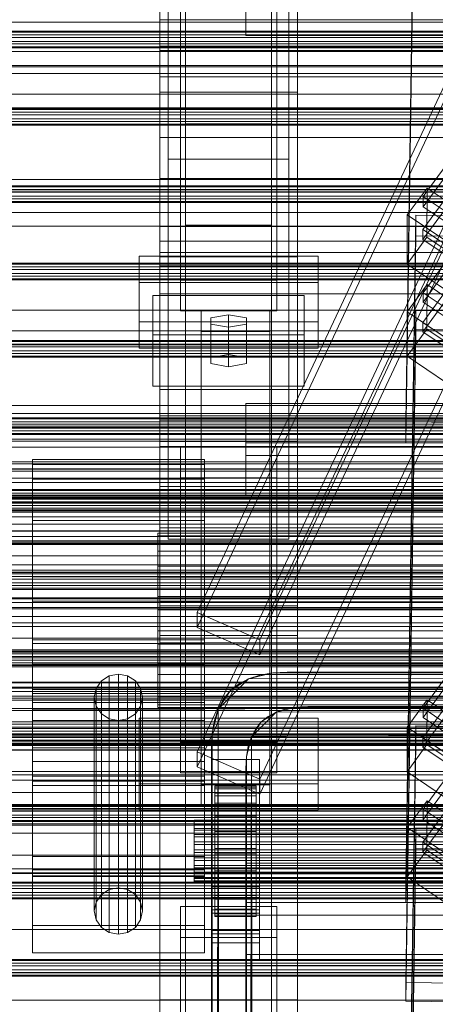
# Model space of a CAD drawing. Header units: millimetres. Extents: x -4738 to 65662, y -68080 to 6847.
# Tile 326 of 656: x -491 to -370, y -33311 to -33026. Entities that reach past the tile are written whole.
import ezdxf

# ---------------------------------------------------------------- set-up
doc = ezdxf.new("R2010")
doc.units = ezdxf.units.MM
for name, color, linetype, lineweight in [('COTAS_O', 1, 'Continuous', 0), ('frontal_C01', 7, 'Continuous', 0), ('frontal_C02', 7, 'Continuous', 0), ('frontal_C03', 7, 'Continuous', 0), ('frontal_C03-dry', 7, 'Continuous', 0), ('frontal_secador', 7, 'Continuous', 0)]:
    doc.layers.add(name, color=color, linetype=linetype, lineweight=lineweight)
doc.dimstyles.new('R19_100', dxfattribs={"dimtxt": 250, "dimasz": 150, "dimexe": 150, "dimexo": 80, "dimgap": 100, "dimtad": 1, "dimtih": 1, "dimtoh": 1, "dimdsep": 46, "dimcen": 0.09, "dimadec": 0, "dimazin": 0, "dimtfac": 1, "dimtdec": 4, "dimtofl": 0, "dimtmove": 0, "dimatfit": 3, "dimfxl": 1, "dimtolj": 1, "dimtzin": 0, "dimarcsym": 0})

# ---------------------------------------------------------------- blocks, each defined once
blk = doc.blocks.new('DIM_R30_51')
at = {"layer": 'COTAS_O'}
for p, q in [((-650, -33700), (50, -33700)), ((50, -33700), (5, -33850)), ((50, -34900), (50, -33700)), ((50, -33700), (95, -33850)), ((50, -34900), (5, -34750)), ((50, -34900), (95, -34750)), ((-650, -34900), (50, -34900))]:
    blk.add_line(p, q, dxfattribs=at)
blk.add_text('1200 O', height=250, rotation=90, dxfattribs=at).set_placement((-50, -34300))

msp = doc.modelspace()

# ---------------------------------------------------------------- linework, layer by layer
at = {"layer": 'frontal_C01'}
for p, q in [((-439.114, -33197.732), (-299.114, -32899.212)), ((-439.114, -33202.046), (-299.114, -32903.526)), ((-280.886, -32907.139), (-420.886, -33205.659)), ((-420.886, -33209.973), (-280.886, -32911.453)), ((-439.114, -33238.175), (-299.114, -32939.655)), ((-439.114, -33242.488), (-299.114, -32943.968)), ((-280.886, -32947.581), (-420.886, -33246.102)), ((-420.886, -33250.415), (-280.886, -32951.895)), ((-373.501, -33104.905), (-345.969, -33067.05)), ((-345.981, -33069.746), (-373.513, -33107.601)), ((-373.539, -33113.532), (-346.008, -33075.678)), ((-346.02, -33078.374), (-373.551, -33116.229)), ((-378.086, -33110.405), (-372.35, -33102.519)), ((-373.501, -33104.905), (-373.513, -33107.601)), ((-362.033, -33112.641), (-373.501, -33104.905)), ((-372.408, -33115.46), (-372.35, -33102.519)), ((-372.35, -33102.519), (-360.882, -33110.255)), ((-373.513, -33107.601), (-362.045, -33115.337)), ((-378.512, -33305.149), (-375.644, -33110.039)), ((-378.086, -33110.405), (-378.143, -33123.346)), ((-366.618, -33118.141), (-378.086, -33110.405)), ((-375.644, -33115.431), (-375.644, -33110.039)), ((-375.644, -33110.039), (-357.646, -33110.284)), ((-378.512, -33310.542), (-375.644, -33115.431)), ((-372.408, -33115.46), (-378.143, -33123.346)), ((-357.646, -33115.677), (-375.644, -33115.431)), ((-373.539, -33113.532), (-373.551, -33116.229)), ((-373.551, -33116.229), (-362.083, -33123.965)), ((-362.071, -33121.269), (-373.539, -33113.532)), ((-360.939, -33123.197), (-372.408, -33115.46)), ((-378.143, -33123.346), (-366.675, -33131.083)), ((-487, -33159.036), (-487, -33153.336)), ((-487, -33153.336), (-487, -33154.741)), ((-437, -33153.336), (-487, -33153.336)), ((-437, -33154.741), (-437, -33153.336)), ((-437, -33153.336), (-437, -33159.036)), ((-487, -33154.741), (-487, -33163.035)), ((-437, -33154.741), (-487, -33154.741)), ((-437, -33163.035), (-437, -33154.741)), ((-487, -33170.973), (-487, -33159.036)), ((-437, -33159.036), (-487, -33159.036)), ((-437, -33159.036), (-437, -33170.973)), ((-487, -33163.035), (-487, -33176.957)), ((-437, -33163.035), (-487, -33163.035)), ((-437, -33176.957), (-437, -33163.035)), ((-410, -33165.914), (-450, -33165.914)), ((-450, -33165.914), (-450, -33204.432)), ((-450, -33310.158), (-450, -33165.914)), ((-410, -33204.432), (-410, -33165.914)), ((-410, -33165.914), (-410, -33310.158)), ((-487, -33187.328), (-487, -33170.973)), ((-437, -33170.973), (-487, -33170.973)), ((-437, -33170.973), (-437, -33187.328)), ((-450.5, -33177.775), (-450.5, -33174.682)), ((-450.5, -33174.682), (-450.5, -33175.444)), ((-342.5, -33174.682), (-450.5, -33174.682)), ((-450.5, -33175.444), (-450.5, -33179.945)), ((-342.5, -33175.444), (-450.5, -33175.444)), ((-487, -33176.957), (-487, -33194.387)), ((-437, -33176.957), (-487, -33176.957)), ((-450.5, -33184.251), (-450.5, -33177.775)), ((-342.5, -33177.775), (-450.5, -33177.775)), ((-437, -33194.387), (-437, -33176.957)), ((-450.5, -33179.945), (-450.5, -33187.498)), ((-342.5, -33179.945), (-450.5, -33179.945)), ((-450.5, -33193.125), (-450.5, -33184.251)), ((-342.5, -33184.251), (-450.5, -33184.251)), ((-487, -33205.613), (-487, -33187.328)), ((-487, -33187.328), (-437, -33187.328)), ((-450.5, -33187.498), (-450.5, -33196.955)), ((-342.5, -33187.498), (-450.5, -33187.498)), ((-437, -33187.328), (-437, -33205.613)), ((-373.501, -33225.492), (-345.969, -33187.638)), ((-345.981, -33190.334), (-373.513, -33228.189)), ((-450.5, -33203.045), (-450.5, -33193.125)), ((-450.5, -33193.125), (-342.5, -33193.125)), ((-487, -33194.387), (-487, -33212.672)), ((-437, -33194.387), (-487, -33194.387)), ((-437, -33212.672), (-437, -33194.387)), ((-373.539, -33234.12), (-346.008, -33196.266)), ((-450.5, -33196.955), (-450.5, -33206.875)), ((-342.5, -33196.955), (-450.5, -33196.955)), ((-420.886, -33205.659), (-439.114, -33197.732)), ((-439.114, -33197.732), (-439.114, -33202.046)), ((-346.02, -33198.962), (-373.551, -33236.816)), ((-439.114, -33202.046), (-420.886, -33209.973)), ((-450.5, -33212.502), (-450.5, -33203.045)), ((-342.5, -33203.045), (-450.5, -33203.045)), ((-450, -33204.432), (-410, -33204.432)), ((-450, -33348.677), (-450, -33204.432)), ((-410, -33348.677), (-410, -33204.432)), ((-487, -33223.043), (-487, -33205.613)), ((-437, -33205.613), (-487, -33205.613)), ((-487, -33274.146), (-487, -33206.742)), ((-487, -33206.742), (-437, -33206.742)), ((-487, -33221.187), (-487, -33206.742)), ((-450.5, -33206.875), (-450.5, -33215.749)), ((-342.5, -33206.875), (-450.5, -33206.875)), ((-437, -33205.613), (-437, -33223.043)), ((-437, -33206.742), (-437, -33274.146)), ((-437, -33206.742), (-437, -33221.187)), ((-420.886, -33209.973), (-420.886, -33205.659)), ((-487, -33212.672), (-487, -33229.027)), ((-437, -33212.672), (-487, -33212.672)), ((-450.5, -33220.055), (-450.5, -33212.502)), ((-342.5, -33212.502), (-450.5, -33212.502)), ((-437, -33229.027), (-437, -33212.672)), ((-464.679, -33216.114), (-466.95, -33217.575)), ((-462, -33215.601), (-464.679, -33216.114)), ((-464.679, -33278.126), (-464.679, -33216.114)), ((-459.321, -33216.114), (-462, -33215.601)), ((-462, -33277.613), (-462, -33215.601)), ((-457.05, -33217.575), (-459.321, -33216.114)), ((-459.321, -33278.126), (-459.321, -33216.114)), ((-450.5, -33215.749), (-450.5, -33222.225)), ((-342.5, -33215.749), (-450.5, -33215.749)), ((-466.95, -33217.575), (-468.467, -33219.762)), ((-466.95, -33279.587), (-466.95, -33217.575)), ((-455.533, -33219.762), (-457.05, -33217.575)), ((-457.05, -33279.587), (-457.05, -33217.575)), ((-487, -33268.562), (-487, -33220.031)), ((-487, -33220.031), (-437, -33220.031)), ((-487, -33225.809), (-487, -33220.031)), ((-437, -33221.187), (-487, -33221.187)), ((-487, -33221.187), (-487, -33288.591)), ((-468.467, -33219.762), (-469, -33222.342)), ((-468.467, -33281.774), (-468.467, -33219.762)), ((-455, -33222.342), (-455.533, -33219.762)), ((-455.533, -33281.774), (-455.533, -33219.762)), ((-450.5, -33224.556), (-450.5, -33220.055)), ((-342.5, -33220.055), (-450.5, -33220.055)), ((-437, -33220.031), (-437, -33268.562)), ((-437, -33220.031), (-437, -33225.809)), ((-437, -33288.591), (-437, -33221.187)), ((-487, -33236.965), (-487, -33223.043)), ((-437, -33223.043), (-487, -33223.043)), ((-487, -33272.414), (-487, -33223.883)), ((-487, -33223.883), (-437, -33223.883)), ((-487, -33247.957), (-487, -33223.883)), ((-469, -33222.342), (-468.467, -33224.921)), ((-469, -33284.353), (-469, -33222.342)), ((-468.467, -33224.921), (-466.95, -33227.108)), ((-468.467, -33286.933), (-468.467, -33224.921)), ((-457.05, -33227.108), (-455.533, -33224.921)), ((-455.533, -33224.921), (-455, -33222.342)), ((-455.533, -33286.933), (-455.533, -33224.921)), ((-455, -33222.342), (-455, -33284.353)), ((-450.5, -33222.225), (-450.5, -33225.318)), ((-342.5, -33222.225), (-450.5, -33222.225)), ((-450.5, -33225.318), (-450.5, -33224.556)), ((-342.5, -33224.556), (-450.5, -33224.556)), ((-437, -33223.043), (-437, -33236.965)), ((-437, -33223.883), (-437, -33272.414)), ((-437, -33223.883), (-437, -33247.957)), ((-378.086, -33230.993), (-372.35, -33223.106)), ((-372.408, -33236.048), (-372.35, -33223.106)), ((-372.35, -33223.106), (-360.882, -33230.843)), ((-437, -33225.809), (-487, -33225.809)), ((-487, -33225.809), (-487, -33274.34)), ((-466.95, -33227.108), (-464.679, -33228.569)), ((-466.95, -33289.12), (-466.95, -33227.108)), ((-459.321, -33228.569), (-457.05, -33227.108)), ((-457.05, -33289.12), (-457.05, -33227.108)), ((-342.5, -33225.318), (-450.5, -33225.318)), ((-437, -33274.34), (-437, -33225.809)), ((-373.501, -33225.492), (-373.513, -33228.189)), ((-362.033, -33233.229), (-373.501, -33225.492)), ((-487, -33229.027), (-487, -33240.964)), ((-437, -33229.027), (-487, -33229.027)), ((-464.679, -33228.569), (-462, -33229.083)), ((-464.679, -33290.581), (-464.679, -33228.569)), ((-462, -33229.083), (-459.321, -33228.569)), ((-462, -33291.094), (-462, -33229.083)), ((-459.321, -33290.581), (-459.321, -33228.569)), ((-437, -33240.964), (-437, -33229.027)), ((-378.512, -33425.737), (-375.644, -33230.626)), ((-375.644, -33236.019), (-375.644, -33230.626)), ((-375.644, -33230.626), (-357.646, -33230.872)), ((-373.513, -33228.189), (-362.045, -33235.925)), ((-378.086, -33230.993), (-378.143, -33243.934)), ((-366.618, -33238.729), (-378.086, -33230.993)), ((-378.512, -33431.13), (-375.644, -33236.019)), ((-372.408, -33236.048), (-378.143, -33243.934)), ((-357.646, -33236.264), (-375.644, -33236.019)), ((-373.539, -33234.12), (-373.551, -33236.816)), ((-362.071, -33241.856), (-373.539, -33234.12)), ((-360.939, -33243.784), (-372.408, -33236.048)), ((-487, -33245.259), (-487, -33236.965)), ((-437, -33236.965), (-487, -33236.965)), ((-420.886, -33246.102), (-439.114, -33238.175)), ((-439.114, -33238.175), (-439.114, -33242.488)), ((-437, -33236.965), (-437, -33245.259)), ((-373.551, -33236.816), (-362.083, -33244.553)), ((-487, -33240.964), (-487, -33246.664)), ((-437, -33240.964), (-487, -33240.964)), ((-437, -33246.664), (-437, -33240.964)), ((-439.114, -33242.488), (-420.886, -33250.415)), ((-378.143, -33243.934), (-366.675, -33251.671)), ((-487, -33246.664), (-487, -33245.259)), ((-437, -33245.259), (-487, -33245.259)), ((-437, -33246.664), (-487, -33246.664)), ((-437, -33245.259), (-437, -33246.664)), ((-420.886, -33250.415), (-420.886, -33246.102)), ((-437, -33247.957), (-487, -33247.957)), ((-487, -33247.957), (-487, -33296.488)), ((-437, -33296.488), (-437, -33247.957)), ((-437, -33268.562), (-487, -33268.562)), ((-487, -33268.562), (-487, -33274.34)), ((-437, -33274.34), (-437, -33268.562)), ((-437, -33272.414), (-487, -33272.414)), ((-487, -33272.414), (-487, -33296.488)), ((-437, -33296.488), (-437, -33272.414)), ((-437, -33274.146), (-487, -33274.146)), ((-487, -33274.146), (-487, -33288.591)), ((-487, -33274.34), (-437, -33274.34)), ((-437, -33288.591), (-437, -33274.146)), ((-466.95, -33279.587), (-464.679, -33278.126)), ((-464.679, -33278.126), (-462, -33277.613)), ((-462, -33277.613), (-459.321, -33278.126)), ((-459.321, -33278.126), (-457.05, -33279.587)), ((-469, -33284.353), (-468.467, -33281.774)), ((-468.467, -33281.774), (-466.95, -33279.587)), ((-457.05, -33279.587), (-455.533, -33281.774)), ((-455.533, -33281.774), (-455, -33284.353)), ((-468.467, -33286.933), (-469, -33284.353)), ((-455, -33284.353), (-455.533, -33286.933)), ((-466.95, -33289.12), (-468.467, -33286.933)), ((-455.533, -33286.933), (-457.05, -33289.12)), ((-487, -33288.591), (-437, -33288.591)), ((-464.679, -33290.581), (-466.95, -33289.12)), ((-462, -33291.094), (-464.679, -33290.581)), ((-459.321, -33290.581), (-462, -33291.094)), ((-457.05, -33289.12), (-459.321, -33290.581)), ((-487, -33296.488), (-437, -33296.488)), ((-425, -33313.916), (-425, -33300.22)), ((-425, -33300.22), (425, -33300.22)), ((-425, -33311.776), (-425, -33300.22)), ((-360.514, -33305.395), (-378.512, -33305.149)), ((-378.512, -33305.149), (-378.512, -33310.542)), ((-410, -33310.158), (-450, -33310.158)), ((-450, -33310.158), (-450, -33348.677)), ((-450, -33401.827), (-450, -33310.158)), ((-410, -33348.677), (-410, -33310.158)), ((-410, -33310.158), (-410, -33401.827)), ((-378.512, -33310.542), (-360.514, -33310.787))]:
    msp.add_line(p, q, dxfattribs=at)
at = {"layer": 'frontal_C02'}
for p, q in [((-447.5, -33066.111), (-447.5, -32884.747)), ((-412.5, -32884.747), (-412.5, -33066.111)), ((-450, -33046.718), (-450, -32887.261)), ((-410, -32887.261), (-410, -33046.718)), ((-447.5, -33075.053), (-447.5, -32893.688)), ((-412.5, -33075.053), (-412.5, -32893.688)), ((-450, -33094.446), (-450, -32934.988)), ((-410, -33094.446), (-410, -32934.988)), ((-378.512, -33142.405), (-375.644, -32949)), ((-378.512, -33148.366), (-375.644, -32954.961)), ((-450, -33329.126), (-450, -32971.464)), ((-410, -32971.464), (-410, -33329.126)), ((-442.5, -32975.875), (-442.5, -33055.902)), ((-417.5, -33055.902), (-417.5, -32975.875)), ((-442.5, -33516.139), (-442.5, -32977.112)), ((-417.5, -32977.112), (-417.5, -33516.139)), ((-447.5, -33167.449), (-447.5, -32986.084)), ((-412.5, -32986.084), (-412.5, -33167.449)), ((-447.5, -33176.39), (-447.5, -32995.026)), ((-412.5, -33176.39), (-412.5, -32995.026)), ((-442.5, -33543.024), (-442.5, -33003.998)), ((-417.5, -33543.024), (-417.5, -33003.998)), ((-442.5, -33005.235), (-442.5, -33085.262)), ((-417.5, -33005.235), (-417.5, -33085.262)), ((-450, -33367.308), (-450, -33009.646)), ((-410, -33367.308), (-410, -33009.646)), ((-444, -33101.233), (-444, -33016.306)), ((-425, -33015.116), (-425, -33030.257)), ((-416, -33016.306), (-416, -33101.233)), ((-425, -33018.802), (-425, -33030.257)), ((-450, -33034.611), (-450, -33025.67)), ((-450, -33025.67), (-310, -33025.67)), ((-450, -33033.306), (-450, -33025.67)), ((-444, -33025.248), (-444, -33110.175)), ((-416, -33110.175), (-416, -33025.248)), ((-425, -33030.257), (425, -33030.257)), ((-310, -33033.306), (-450, -33033.306)), ((-450, -33033.306), (-450, -33042.247)), ((-310, -33034.611), (-450, -33034.611)), ((-450, -33034.611), (-450, -33042.247)), ((-373.501, -33076.962), (-345.969, -33039.44)), ((-450, -33042.247), (-310, -33042.247)), ((-345.981, -33042.42), (-373.513, -33079.943)), ((-410, -33046.718), (-450, -33046.718)), ((-450, -33046.718), (-450, -33094.446)), ((-450, -33148.056), (-450, -33046.718)), ((-410, -33094.446), (-410, -33046.718)), ((-410, -33046.718), (-410, -33148.056)), ((-373.539, -33086.5), (-346.008, -33048.977)), ((-346.02, -33051.958), (-373.551, -33089.48)), ((-417.5, -33055.902), (-442.5, -33055.902)), ((-442.5, -33055.902), (-442.5, -33085.262)), ((-417.5, -33085.262), (-417.5, -33055.902)), ((-450, -33071.77), (-450, -33059.848)), ((-450, -33059.848), (450, -33059.848)), ((-450, -33093.257), (-450, -33059.848)), ((-412.5, -33066.111), (-447.5, -33066.111)), ((-447.5, -33066.111), (-447.5, -33075.053)), ((-412.5, -33075.053), (-412.5, -33066.111)), ((450, -33071.77), (-450, -33071.77)), ((-450, -33071.77), (-450, -33105.18)), ((-447.5, -33075.053), (-412.5, -33075.053)), ((-378.086, -33082.322), (-372.35, -33074.505)), ((-372.408, -33088.811), (-372.35, -33074.505)), ((-372.35, -33074.505), (-360.882, -33082.174)), ((-450, -33085.634), (-450, -33078.481)), ((-450, -33078.481), (450, -33078.481)), ((-450, -33089.936), (-450, -33078.481)), ((-373.501, -33076.962), (-373.513, -33079.943)), ((-362.033, -33084.631), (-373.501, -33076.962)), ((-373.513, -33079.943), (-362.045, -33087.612)), ((-378.512, -33275.795), (-375.644, -33082.39)), ((-378.086, -33082.322), (-378.143, -33096.628)), ((-366.618, -33089.991), (-378.086, -33082.322)), ((-375.644, -33088.351), (-375.644, -33082.39)), ((-375.644, -33082.39), (-357.646, -33082.633)), ((450, -33085.634), (-450, -33085.634)), ((-450, -33085.634), (-450, -33097.089)), ((-442.5, -33085.262), (-417.5, -33085.262)), ((-373.539, -33086.5), (-373.551, -33089.48)), ((-362.071, -33094.169), (-373.539, -33086.5)), ((450, -33089.936), (-450, -33089.936)), ((-450, -33089.936), (-450, -33097.089)), ((-378.512, -33281.756), (-375.644, -33088.351)), ((-372.408, -33088.811), (-378.143, -33096.628)), ((-357.646, -33088.595), (-375.644, -33088.351)), ((-373.551, -33089.48), (-362.083, -33097.149)), ((-360.939, -33096.48), (-372.408, -33088.811)), ((450, -33093.257), (-450, -33093.257)), ((-450, -33093.257), (-450, -33105.18)), ((-456, -33113.333), (-456, -33094.257)), ((-456, -33094.257), (-404, -33094.257)), ((-456, -33101.894), (-456, -33094.257)), ((-450, -33094.446), (-410, -33094.446)), ((-450, -33195.783), (-450, -33094.446)), ((-410, -33195.783), (-410, -33094.446)), ((-404, -33094.257), (-404, -33113.333)), ((-404, -33094.257), (-404, -33101.894)), ((-450, -33097.089), (450, -33097.089)), ((-378.143, -33096.628), (-366.675, -33104.297)), ((-404, -33101.894), (-456, -33101.894)), ((-456, -33101.894), (-456, -33120.969)), ((-416, -33101.233), (-444, -33101.233)), ((-444, -33101.233), (-444, -33110.175)), ((-416, -33110.175), (-416, -33101.233)), ((-404, -33120.969), (-404, -33101.894)), ((-452, -33120.578), (-452, -33105.675)), ((-452, -33105.675), (-408, -33105.675)), ((-452, -33117.13), (-452, -33105.675)), ((-450, -33105.18), (450, -33105.18)), ((-408, -33105.675), (-408, -33120.578)), ((-408, -33105.675), (-408, -33117.13)), ((-444, -33110.175), (-416, -33110.175)), ((-438, -33116.107), (-438, -33110.146)), ((-438, -33110.146), (-418, -33110.146)), ((-438, -33247.792), (-438, -33110.146)), ((-418, -33110.146), (-418, -33116.107)), ((-418, -33110.146), (-418, -33247.792)), ((-404, -33113.333), (-456, -33113.333)), ((-456, -33113.333), (-456, -33120.969)), ((-430, -33111.338), (-435.196, -33112.232)), ((-435.196, -33112.232), (-435.196, -33114.021)), ((-435.196, -33123.687), (-435.196, -33112.232)), ((-424.804, -33112.232), (-430, -33111.338)), ((-430, -33122.793), (-430, -33111.338)), ((-424.804, -33114.021), (-424.804, -33112.232)), ((-424.804, -33123.687), (-424.804, -33112.232)), ((-404, -33120.969), (-404, -33113.333)), ((-418, -33116.107), (-438, -33116.107)), ((-438, -33116.107), (-438, -33253.753)), ((-435.196, -33114.021), (-430, -33114.915)), ((-435.196, -33125.475), (-435.196, -33114.021)), ((-430, -33114.915), (-424.804, -33114.021)), ((-430, -33114.915), (-430, -33126.369)), ((-424.804, -33125.475), (-424.804, -33114.021)), ((-418, -33253.753), (-418, -33116.107)), ((-408, -33117.13), (-452, -33117.13)), ((-452, -33117.13), (-452, -33132.032)), ((-408, -33132.032), (-408, -33117.13)), ((-456, -33120.969), (-404, -33120.969)), ((-408, -33120.578), (-452, -33120.578)), ((-452, -33120.578), (-452, -33132.032)), ((-408, -33132.032), (-408, -33120.578)), ((-435.196, -33123.687), (-430, -33122.793)), ((-435.196, -33125.475), (-435.196, -33123.687)), ((-430, -33122.793), (-424.804, -33123.687)), ((-424.804, -33123.687), (-424.804, -33125.475)), ((-430, -33126.369), (-435.196, -33125.475)), ((-424.804, -33125.475), (-430, -33126.369)), ((-452, -33132.032), (-408, -33132.032)), ((-450, -33141.91), (-450, -33132.968)), ((-450, -33132.968), (-310, -33132.968)), ((-450, -33140.605), (-450, -33132.968)), ((-425, -33152.192), (-425, -33137.051)), ((-425, -33137.051), (425, -33137.051)), ((-425, -33148.506), (-425, -33137.051)), ((-310, -33140.605), (-450, -33140.605)), ((-450, -33140.605), (-450, -33149.546)), ((-310, -33141.91), (-450, -33141.91)), ((-450, -33141.91), (-450, -33149.546)), ((-360.514, -33142.648), (-378.512, -33142.405)), ((-378.512, -33142.405), (-378.512, -33148.366)), ((-410, -33148.056), (-450, -33148.056)), ((-450, -33148.056), (-450, -33195.783)), ((-450, -33505.718), (-450, -33148.056)), ((-450, -33149.546), (-310, -33149.546)), ((-444, -33158.638), (-444, -33149.697)), ((-444, -33149.697), (-416, -33149.697)), ((-444, -33235.357), (-444, -33149.697)), ((425, -33148.506), (-425, -33148.506)), ((-425, -33148.506), (-425, -33163.647)), ((-416, -33149.697), (-416, -33158.638)), ((-416, -33149.697), (-416, -33235.357)), ((-410, -33195.783), (-410, -33148.056)), ((-410, -33148.056), (-410, -33505.718)), ((-378.512, -33148.366), (-360.514, -33148.609)), ((425, -33152.192), (-425, -33152.192)), ((-425, -33152.192), (-425, -33163.647)), ((-416, -33158.638), (-444, -33158.638)), ((-444, -33158.638), (-444, -33244.298)), ((-416, -33244.298), (-416, -33158.638)), ((-450, -33173.108), (-450, -33161.186)), ((-450, -33161.186), (450, -33161.186)), ((-450, -33194.595), (-450, -33161.186)), ((-425, -33163.647), (425, -33163.647)), ((-412.5, -33167.449), (-447.5, -33167.449)), ((-447.5, -33167.449), (-447.5, -33176.39)), ((-412.5, -33176.39), (-412.5, -33167.449)), ((450, -33173.108), (-450, -33173.108)), ((-450, -33173.108), (-450, -33206.517)), ((-447.5, -33176.39), (-412.5, -33176.39)), ((450, -33194.595), (-450, -33194.595)), ((-450, -33194.595), (-450, -33206.517)), ((-450, -33195.783), (-410, -33195.783)), ((-450, -33553.445), (-450, -33195.783)), ((-410, -33553.445), (-410, -33195.783)), ((-450, -33206.517), (450, -33206.517)), ((-373.501, -33254.816), (-345.969, -33217.293)), ((-345.981, -33220.274), (-373.513, -33257.796)), ((-373.539, -33264.354), (-346.008, -33226.831)), ((-456, -33247.456), (-456, -33228.381)), ((-456, -33228.381), (-404, -33228.381)), ((-456, -33236.017), (-456, -33228.381)), ((-404, -33228.381), (-404, -33247.456)), ((-404, -33228.381), (-404, -33236.017)), ((-346.02, -33229.812), (-373.551, -33267.334)), ((-404, -33236.017), (-456, -33236.017)), ((-456, -33236.017), (-456, -33255.092)), ((-416, -33235.357), (-444, -33235.357)), ((-444, -33235.357), (-444, -33244.298)), ((-416, -33244.298), (-416, -33235.357)), ((-404, -33255.092), (-404, -33236.017)), ((-435, -33243.974), (-435, -33240.398)), ((-435, -33240.398), (-421, -33240.398)), ((-435, -33280.489), (-435, -33240.398)), ((-421, -33240.398), (-421, -33243.974)), ((-421, -33240.398), (-421, -33280.489)), ((-444, -33244.298), (-416, -33244.298)), ((-421, -33243.974), (-435, -33243.974)), ((-435, -33243.974), (-435, -33284.065)), ((-421, -33284.065), (-421, -33243.974)), ((-404, -33247.456), (-456, -33247.456)), ((-456, -33247.456), (-456, -33255.092)), ((-418, -33247.792), (-438, -33247.792)), ((-438, -33247.792), (-438, -33253.753)), ((-418, -33253.753), (-418, -33247.792)), ((-404, -33255.092), (-404, -33247.456)), ((-435, -33253.512), (-435, -33249.935)), ((-435, -33249.935), (-421, -33249.935)), ((-435, -33290.026), (-435, -33249.935)), ((-434, -33258.008), (-434, -33248.016)), ((-434, -33248.016), (-434, -33248.462)), ((-434, -33248.016), (-422, -33248.016)), ((-434, -33248.864), (-434, -33248.016)), ((-434, -33258.219), (-434, -33248.462)), ((-434, -33248.462), (-434, -33250.171)), ((-434, -33248.462), (-422, -33248.462)), ((-434, -33258.409), (-434, -33248.864)), ((-434, -33248.864), (-422, -33248.864)), ((-434, -33250.947), (-434, -33248.864)), ((-434, -33259.029), (-434, -33250.171)), ((-434, -33250.171), (-434, -33253.028)), ((-434, -33250.171), (-422, -33250.171)), ((-422, -33248.462), (-422, -33248.016)), ((-422, -33248.016), (-422, -33258.008)), ((-422, -33248.016), (-422, -33248.864)), ((-422, -33250.171), (-422, -33248.462)), ((-422, -33248.462), (-422, -33258.219)), ((-422, -33248.864), (-422, -33258.409)), ((-422, -33248.864), (-422, -33250.947)), ((-422, -33253.028), (-422, -33250.171)), ((-422, -33250.171), (-422, -33259.029)), ((-421, -33249.935), (-421, -33253.512)), ((-421, -33249.935), (-421, -33290.026)), ((-421, -33253.512), (-435, -33253.512)), ((-435, -33253.512), (-435, -33293.603)), ((-434, -33259.396), (-434, -33250.947)), ((-434, -33250.947), (-422, -33250.947)), ((-434, -33254.125), (-434, -33250.947)), ((-434, -33260.382), (-434, -33253.028)), ((-434, -33253.028), (-434, -33256.836)), ((-434, -33253.028), (-422, -33253.028)), ((-422, -33250.947), (-422, -33259.396)), ((-422, -33250.947), (-422, -33254.125)), ((-422, -33256.836), (-422, -33253.028)), ((-422, -33253.028), (-422, -33260.382)), ((-421, -33293.603), (-421, -33253.512)), ((-378.086, -33260.176), (-372.35, -33252.358)), ((-372.408, -33266.665), (-372.35, -33252.358)), ((-372.35, -33252.358), (-360.882, -33260.028)), ((-456, -33255.092), (-404, -33255.092)), ((-438, -33253.753), (-418, -33253.753)), ((-434, -33260.901), (-434, -33254.125)), ((-434, -33254.125), (-422, -33254.125)), ((-434, -33258.18), (-434, -33254.125)), ((-422, -33254.125), (-422, -33260.901)), ((-422, -33254.125), (-422, -33258.18)), ((-373.501, -33254.816), (-373.513, -33257.796)), ((-362.033, -33262.485), (-373.501, -33254.816)), ((-440, -33258.409), (-440, -33258.008)), ((-440, -33258.008), (-440, -33258.219)), ((-440, -33258.008), (440, -33258.008)), ((-440, -33258.219), (-440, -33259.029)), ((-440, -33258.219), (440, -33258.219)), ((-440, -33259.396), (-440, -33258.409)), ((-440, -33258.409), (440, -33258.409)), ((-440, -33259.029), (-440, -33260.382)), ((-440, -33259.029), (440, -33259.029)), ((-434, -33262.186), (-434, -33256.836)), ((-434, -33256.836), (-434, -33261.337)), ((-434, -33256.836), (-422, -33256.836)), ((-434, -33258.219), (-434, -33258.008)), ((-422, -33258.008), (-434, -33258.008)), ((-434, -33258.008), (-434, -33258.409)), ((-434, -33262.822), (-434, -33258.18)), ((-434, -33258.18), (-422, -33258.18)), ((-434, -33262.836), (-434, -33258.18)), ((-434, -33259.029), (-434, -33258.219)), ((-422, -33258.219), (-434, -33258.219)), ((-422, -33258.409), (-434, -33258.409)), ((-434, -33258.409), (-434, -33259.396)), ((-434, -33260.382), (-434, -33259.029)), ((-422, -33259.029), (-434, -33259.029)), ((-422, -33261.337), (-422, -33256.836)), ((-422, -33256.836), (-422, -33262.186)), ((-422, -33258.008), (-422, -33258.219)), ((-422, -33258.409), (-422, -33258.008)), ((-422, -33258.18), (-422, -33262.822)), ((-422, -33258.18), (-422, -33262.836)), ((-422, -33258.219), (-422, -33259.029)), ((-422, -33259.396), (-422, -33258.409)), ((-422, -33259.029), (-422, -33260.382)), ((-373.513, -33257.796), (-362.045, -33265.466)), ((-440, -33260.901), (-440, -33259.396)), ((-440, -33259.396), (440, -33259.396)), ((-440, -33260.382), (-440, -33262.186)), ((-440, -33260.382), (440, -33260.382)), ((-440, -33262.822), (-440, -33260.901)), ((-440, -33260.901), (440, -33260.901)), ((-422, -33259.396), (-434, -33259.396)), ((-434, -33259.396), (-434, -33260.901)), ((-434, -33262.186), (-434, -33260.382)), ((-422, -33260.382), (-434, -33260.382)), ((-422, -33260.901), (-434, -33260.901)), ((-434, -33260.901), (-434, -33262.822)), ((-434, -33261.337), (-434, -33264.318)), ((-422, -33261.337), (-434, -33261.337)), ((-434, -33261.337), (-434, -33266.224)), ((-422, -33260.901), (-422, -33259.396)), ((-422, -33260.382), (-422, -33262.186)), ((-422, -33262.822), (-422, -33260.901)), ((-422, -33264.318), (-422, -33261.337)), ((-422, -33266.224), (-422, -33261.337)), ((-378.512, -33453.649), (-375.644, -33260.244)), ((-378.086, -33260.176), (-378.143, -33274.482)), ((-366.618, -33267.845), (-378.086, -33260.176)), ((-375.644, -33266.205), (-375.644, -33260.244)), ((-375.644, -33260.244), (-357.646, -33260.487)), ((-440, -33262.186), (-440, -33264.318)), ((-440, -33262.186), (440, -33262.186)), ((-440, -33265.028), (-440, -33262.822)), ((-440, -33262.822), (440, -33262.822)), ((-440, -33264.318), (-440, -33266.633)), ((440, -33264.318), (-440, -33264.318)), ((-434, -33264.318), (-434, -33262.186)), ((-422, -33262.186), (-434, -33262.186)), ((-422, -33262.822), (-434, -33262.822)), ((-434, -33262.822), (-434, -33265.028)), ((-434, -33265.028), (-434, -33262.836)), ((-434, -33262.836), (-422, -33262.836)), ((-434, -33267.776), (-434, -33262.836)), ((-434, -33264.318), (-422, -33264.318)), ((-434, -33266.633), (-434, -33264.318)), ((-422, -33262.186), (-422, -33264.318)), ((-422, -33265.028), (-422, -33262.822)), ((-422, -33262.836), (-422, -33265.028)), ((-422, -33262.836), (-422, -33267.776)), ((-422, -33264.318), (-422, -33266.633)), ((-373.539, -33264.354), (-373.551, -33267.334)), ((-362.071, -33272.023), (-373.539, -33264.354)), ((-440, -33267.368), (-440, -33265.028)), ((-440, -33265.028), (440, -33265.028)), ((-440, -33266.633), (-440, -33268.973)), ((-440, -33266.633), (440, -33266.633)), ((-440, -33269.683), (-440, -33267.368)), ((-440, -33267.368), (440, -33267.368)), ((-422, -33265.028), (-434, -33265.028)), ((-434, -33265.028), (-434, -33267.368)), ((-434, -33266.633), (-434, -33266.224)), ((-434, -33266.224), (-434, -33271.164)), ((-434, -33266.224), (-422, -33266.224)), ((-434, -33268.973), (-434, -33266.633)), ((-422, -33266.633), (-434, -33266.633)), ((-434, -33267.368), (-434, -33267.776)), ((-422, -33267.368), (-434, -33267.368)), ((-434, -33267.368), (-434, -33269.683)), ((-434, -33267.776), (-422, -33267.776)), ((-434, -33272.663), (-434, -33267.776)), ((-422, -33267.368), (-422, -33265.028)), ((-422, -33271.164), (-422, -33266.224)), ((-422, -33266.224), (-422, -33266.633)), ((-422, -33266.633), (-422, -33268.973)), ((-422, -33267.776), (-422, -33267.368)), ((-422, -33269.683), (-422, -33267.368)), ((-422, -33267.776), (-422, -33272.663)), ((-378.512, -33459.61), (-375.644, -33266.205)), ((-372.408, -33266.665), (-378.143, -33274.482)), ((-357.646, -33266.448), (-375.644, -33266.205)), ((-373.551, -33267.334), (-362.083, -33275.003)), ((-360.939, -33274.334), (-372.408, -33266.665)), ((-440, -33268.973), (-440, -33271.178)), ((-440, -33268.973), (440, -33268.973)), ((-440, -33271.815), (-440, -33269.683)), ((-440, -33269.683), (440, -33269.683)), ((-434, -33271.178), (-434, -33268.973)), ((-434, -33268.973), (-434, -33271.164)), ((-422, -33268.973), (-434, -33268.973)), ((-434, -33269.683), (-434, -33272.663)), ((-422, -33269.683), (-434, -33269.683)), ((-434, -33269.683), (-434, -33271.815)), ((-425, -33285.583), (-425, -33270.442)), ((-425, -33270.442), (425, -33270.442)), ((-425, -33281.896), (-425, -33270.442)), ((-422, -33271.164), (-422, -33268.973)), ((-422, -33268.973), (-422, -33271.178)), ((-422, -33272.663), (-422, -33269.683)), ((-422, -33271.815), (-422, -33269.683)), ((-440, -33271.178), (-440, -33273.099)), ((-440, -33271.178), (440, -33271.178)), ((-440, -33273.619), (-440, -33271.815)), ((-440, -33271.815), (440, -33271.815)), ((-440, -33273.099), (-440, -33274.604)), ((-440, -33273.099), (440, -33273.099)), ((-434, -33271.164), (-434, -33275.82)), ((-434, -33271.164), (-422, -33271.164)), ((-434, -33273.099), (-434, -33271.178)), ((-434, -33271.178), (-434, -33275.82)), ((-422, -33271.178), (-434, -33271.178)), ((-434, -33271.815), (-434, -33277.164)), ((-422, -33271.815), (-434, -33271.815)), ((-434, -33271.815), (-434, -33273.619)), ((-434, -33272.663), (-422, -33272.663)), ((-434, -33277.164), (-434, -33272.663)), ((-434, -33274.604), (-434, -33273.099)), ((-434, -33273.099), (-434, -33279.875)), ((-422, -33273.099), (-434, -33273.099)), ((-422, -33275.82), (-422, -33271.164)), ((-422, -33275.82), (-422, -33271.178)), ((-422, -33271.178), (-422, -33273.099)), ((-422, -33277.164), (-422, -33271.815)), ((-422, -33273.619), (-422, -33271.815)), ((-422, -33272.663), (-422, -33277.164)), ((-422, -33279.875), (-422, -33273.099)), ((-422, -33273.099), (-422, -33274.604)), ((-440, -33274.972), (-440, -33273.619)), ((-440, -33273.619), (440, -33273.619)), ((-440, -33274.604), (-440, -33275.591)), ((-440, -33274.604), (440, -33274.604)), ((-440, -33275.781), (-440, -33274.972)), ((-440, -33274.972), (440, -33274.972)), ((-440, -33275.591), (-440, -33275.993)), ((-440, -33275.591), (440, -33275.591)), ((-440, -33275.993), (-440, -33275.781)), ((-440, -33275.781), (440, -33275.781)), ((-440, -33275.993), (440, -33275.993)), ((-434, -33273.619), (-434, -33280.973)), ((-422, -33273.619), (-434, -33273.619)), ((-434, -33273.619), (-434, -33274.972)), ((-434, -33275.591), (-434, -33274.604)), ((-434, -33274.604), (-434, -33283.053)), ((-422, -33274.604), (-434, -33274.604)), ((-434, -33274.972), (-434, -33283.829)), ((-422, -33274.972), (-434, -33274.972)), ((-434, -33274.972), (-434, -33275.781)), ((-434, -33275.993), (-434, -33275.591)), ((-434, -33275.591), (-434, -33285.137)), ((-422, -33275.591), (-434, -33275.591)), ((-434, -33275.781), (-434, -33285.538)), ((-422, -33275.781), (-434, -33275.781)), ((-434, -33275.781), (-434, -33275.993)), ((-434, -33275.82), (-434, -33279.875)), ((-434, -33275.82), (-422, -33275.82)), ((-434, -33275.993), (-434, -33285.984)), ((-422, -33275.993), (-434, -33275.993)), ((-422, -33280.973), (-422, -33273.619)), ((-422, -33274.972), (-422, -33273.619)), ((-422, -33283.053), (-422, -33274.604)), ((-422, -33274.604), (-422, -33275.591)), ((-422, -33283.829), (-422, -33274.972)), ((-422, -33275.781), (-422, -33274.972)), ((-422, -33285.137), (-422, -33275.591)), ((-422, -33275.591), (-422, -33275.993)), ((-422, -33285.538), (-422, -33275.781)), ((-422, -33275.993), (-422, -33275.781)), ((-422, -33279.875), (-422, -33275.82)), ((-422, -33285.984), (-422, -33275.993)), ((-360.514, -33276.038), (-378.512, -33275.795)), ((-378.512, -33275.795), (-378.512, -33281.756)), ((-378.143, -33274.482), (-366.675, -33282.151)), ((-435, -33291.037), (-435, -33277.327)), ((-435, -33277.327), (-421, -33277.327)), ((-435, -33284.963), (-435, -33277.327)), ((-434, -33277.164), (-422, -33277.164)), ((-434, -33280.973), (-434, -33277.164)), ((-422, -33277.164), (-422, -33280.973)), ((-421, -33277.327), (-421, -33291.037)), ((-421, -33277.327), (-421, -33284.963)), ((-421, -33280.489), (-435, -33280.489)), ((-435, -33280.489), (-435, -33284.065)), ((-434, -33279.875), (-434, -33283.053)), ((-434, -33279.875), (-422, -33279.875)), ((-434, -33280.973), (-422, -33280.973)), ((-434, -33283.829), (-434, -33280.973)), ((425, -33281.896), (-425, -33281.896)), ((-425, -33281.896), (-425, -33297.037)), ((-422, -33283.053), (-422, -33279.875)), ((-422, -33280.973), (-422, -33283.829)), ((-421, -33284.065), (-421, -33280.489)), ((-378.512, -33281.756), (-360.514, -33282)), ((-444, -33292.029), (-444, -33283.087)), ((-444, -33283.087), (-416, -33283.087)), ((-444, -33369.48), (-444, -33283.087)), ((-435, -33284.065), (-421, -33284.065)), ((-421, -33284.963), (-435, -33284.963)), ((-435, -33284.963), (-435, -33298.674)), ((-434, -33283.053), (-434, -33285.137)), ((-434, -33283.053), (-422, -33283.053)), ((-434, -33283.829), (-422, -33283.829)), ((-434, -33285.538), (-434, -33283.829)), ((-422, -33285.137), (-422, -33283.053)), ((-422, -33283.829), (-422, -33285.538)), ((-421, -33298.674), (-421, -33284.963)), ((-416, -33283.087), (-416, -33292.029)), ((-416, -33283.087), (-416, -33369.48)), ((-434, -33285.137), (-434, -33285.984)), ((-434, -33285.137), (-422, -33285.137)), ((-434, -33285.538), (-422, -33285.538)), ((-434, -33285.984), (-434, -33285.538)), ((-434, -33285.984), (-422, -33285.984)), ((425, -33285.583), (-425, -33285.583)), ((-425, -33285.583), (-425, -33297.037)), ((-422, -33285.984), (-422, -33285.137)), ((-422, -33285.538), (-422, -33285.984)), ((-421, -33290.026), (-435, -33290.026)), ((-435, -33290.026), (-435, -33293.603)), ((-421, -33293.603), (-421, -33290.026)), ((-416, -33292.029), (-444, -33292.029)), ((-444, -33292.029), (-444, -33378.421)), ((-421, -33291.037), (-435, -33291.037)), ((-435, -33291.037), (-435, -33298.674)), ((-421, -33298.674), (-421, -33291.037)), ((-416, -33378.421), (-416, -33292.029)), ((-435, -33293.603), (-421, -33293.603)), ((-435, -33298.674), (-421, -33298.674)), ((-425, -33297.037), (425, -33297.037))]:
    msp.add_line(p, q, dxfattribs=at)
at = {"layer": 'frontal_C03'}
for p, q in [((1250, -33026.334), (-1250, -33026.334)), ((1250, -33028.932), (-1250, -33028.932)), ((1250, -33029.248), (-1250, -33029.248)), ((1250, -33030.042), (-1250, -33030.042)), ((-1250, -33030.806), (1250, -33030.806)), ((1250, -33031.929), (-1250, -33031.929)), ((1250, -33032.694), (-1250, -33032.694)), ((1250, -33033.488), (-1250, -33033.488)), ((1250, -33033.804), (-1250, -33033.804)), ((1250, -33033.821), (-1250, -33033.821)), ((1250, -33034.893), (-1250, -33034.893)), ((1250, -33038.944), (-1250, -33038.944)), ((1250, -33039.321), (-1250, -33039.321)), ((1250, -33051.389), (-1250, -33051.389)), ((1250, -33051.706), (-1250, -33051.706)), ((1250, -33052.5), (-1250, -33052.5)), ((-1250, -33053.264), (1250, -33053.264)), ((1250, -33054.387), (-1250, -33054.387)), ((1250, -33055.151), (-1250, -33055.151)), ((1250, -33055.945), (-1250, -33055.945)), ((1250, -33056.262), (-1250, -33056.262)), ((1250, -33073.847), (-1250, -33073.847)), ((1250, -33074.164), (-1250, -33074.164)), ((1250, -33074.958), (-1250, -33074.958)), ((-1250, -33075.722), (1250, -33075.722)), ((1250, -33076.845), (-1250, -33076.845)), ((1250, -33077.609), (-1250, -33077.609)), ((1250, -33078.403), (-1250, -33078.403)), ((1250, -33078.719), (-1250, -33078.719)), ((1250, -33096.305), (-1250, -33096.305)), ((1250, -33096.621), (-1250, -33096.621)), ((1250, -33097.415), (-1250, -33097.415)), ((-1250, -33098.179), (1250, -33098.179)), ((1250, -33099.302), (-1250, -33099.302)), ((1250, -33100.066), (-1250, -33100.066)), ((1250, -33100.86), (-1250, -33100.86)), ((1250, -33101.177), (-1250, -33101.177)), ((1250, -33118.762), (-1250, -33118.762)), ((1250, -33119.079), (-1250, -33119.079)), ((1250, -33119.873), (-1250, -33119.873)), ((-1250, -33120.637), (1250, -33120.637)), ((1250, -33121.76), (-1250, -33121.76)), ((1250, -33122.524), (-1250, -33122.524)), ((1250, -33123.318), (-1250, -33123.318)), ((1250, -33123.635), (-1250, -33123.635)), ((1250, -33141.22), (-1250, -33141.22)), ((1250, -33141.536), (-1250, -33141.536)), ((1250, -33142.33), (-1250, -33142.33)), ((-1250, -33143.095), (1250, -33143.095)), ((1250, -33144.217), (-1250, -33144.217)), ((1250, -33144.982), (-1250, -33144.982)), ((1250, -33145.776), (-1250, -33145.776)), ((1250, -33146.092), (-1250, -33146.092)), ((1250, -33163.678), (-1250, -33163.678)), ((1250, -33163.994), (-1250, -33163.994)), ((1250, -33164.788), (-1250, -33164.788)), ((-1250, -33165.552), (1250, -33165.552)), ((1250, -33166.675), (-1250, -33166.675)), ((1250, -33167.439), (-1250, -33167.439)), ((1250, -33168.233), (-1250, -33168.233)), ((1250, -33168.55), (-1250, -33168.55)), ((1250, -33186.135), (-1250, -33186.135)), ((1250, -33186.452), (-1250, -33186.452)), ((1250, -33187.246), (-1250, -33187.246)), ((-1250, -33188.01), (1250, -33188.01)), ((1250, -33189.133), (-1250, -33189.133)), ((1250, -33189.897), (-1250, -33189.897)), ((1250, -33190.691), (-1250, -33190.691)), ((1250, -33191.007), (-1250, -33191.007)), ((1250, -33196.287), (-1250, -33196.287)), ((1250, -33196.664), (-1250, -33196.664)), ((1250, -33200.715), (-1250, -33200.715)), ((1250, -33201.788), (-1250, -33201.788)), ((1250, -33208.593), (-1250, -33208.593)), ((1250, -33208.909), (-1250, -33208.909)), ((1250, -33209.274), (-1250, -33209.274)), ((1250, -33209.703), (-1250, -33209.703)), ((-1250, -33210.467), (1250, -33210.467)), ((1250, -33210.879), (-1250, -33210.879)), ((1250, -33211.59), (-1250, -33211.59)), ((1250, -33212.355), (-1250, -33212.355)), ((1250, -33213.149), (-1250, -33213.149)), ((1250, -33213.465), (-1250, -33213.465)), ((1496, -33217.984), (-1496, -33217.984)), ((1496, -33218.102), (-1496, -33218.102)), ((1496, -33219.368), (-1496, -33219.368)), ((1496, -33219.703), (-1496, -33219.703)), ((1496, -33222.043), (-1496, -33222.043)), ((-1250, -33220.66), (1250, -33220.66)), ((1496, -33222.544), (-1496, -33222.544)), ((1250, -33222.553), (-1250, -33222.553)), ((-1496, -33225.601), (1496, -33225.601)), ((1496, -33226.192), (-1496, -33226.192)), ((1496, -33229.501), (-1496, -33229.501)), ((1496, -33230.092), (-1496, -33230.092)), ((1496, -33233.149), (-1496, -33233.149)), ((1250, -33231.05), (-1250, -33231.05)), ((1250, -33231.367), (-1250, -33231.367)), ((1250, -33232.161), (-1250, -33232.161)), ((-1250, -33232.925), (1250, -33232.925)), ((1250, -33233.14), (-1250, -33233.14)), ((1496, -33233.65), (-1496, -33233.65)), ((1496, -33235.99), (-1496, -33235.99)), ((1496, -33236.325), (-1496, -33236.325)), ((1250, -33234.048), (-1250, -33234.048)), ((1250, -33234.812), (-1250, -33234.812)), ((1250, -33235.033), (-1250, -33235.033)), ((1250, -33235.606), (-1250, -33235.606)), ((1250, -33235.923), (-1250, -33235.923)), ((1496, -33237.591), (-1496, -33237.591)), ((1496, -33237.709), (-1496, -33237.709)), ((1250, -33244.814), (-1250, -33244.814)), ((1250, -33246.419), (-1250, -33246.419)), ((1250, -33253.508), (-1250, -33253.508)), ((1250, -33253.825), (-1250, -33253.825)), ((1250, -33253.905), (-1250, -33253.905)), ((1250, -33254.619), (-1250, -33254.619)), ((1250, -33254.977), (-1250, -33254.977)), ((-1250, -33255.383), (1250, -33255.383)), ((1250, -33256.506), (-1250, -33256.506)), ((1250, -33257.27), (-1250, -33257.27)), ((1250, -33258.064), (-1250, -33258.064)), ((1250, -33258.38), (-1250, -33258.38)), ((1250, -33259.029), (-1250, -33259.029)), ((1250, -33259.406), (-1250, -33259.406)), ((1250, -33275.966), (-1250, -33275.966)), ((1250, -33276.282), (-1250, -33276.282)), ((1250, -33277.076), (-1250, -33277.076)), ((-1250, -33277.84), (1250, -33277.84)), ((1250, -33278.963), (-1250, -33278.963)), ((1250, -33279.727), (-1250, -33279.727)), ((1250, -33280.521), (-1250, -33280.521)), ((1250, -33280.838), (-1250, -33280.838)), ((1250, -33298.423), (-1250, -33298.423)), ((1250, -33298.74), (-1250, -33298.74)), ((1250, -33299.534), (-1250, -33299.534)), ((-1250, -33300.298), (1250, -33300.298)), ((1250, -33301.421), (-1250, -33301.421)), ((1250, -33302.185), (-1250, -33302.185)), ((1250, -33302.979), (-1250, -33302.979)), ((1250, -33303.296), (-1250, -33303.296))]:
    msp.add_line(p, q, dxfattribs=at)
at = {"layer": 'frontal_C03-dry'}
for p, q in [((-1250, -33041.25), (1250, -33041.25)), ((1250, -33047.25), (-1250, -33047.25)), ((1250, -33051.25), (-1250, -33051.25)), ((-1250, -33075.625), (1250, -33075.625)), ((1250, -33081.625), (-1250, -33081.625)), ((1250, -33085.625), (-1250, -33085.625)), ((-1250, -33110), (1250, -33110)), ((1250, -33116), (-1250, -33116)), ((1250, -33120), (-1250, -33120))]:
    msp.add_line(p, q, dxfattribs=at)
at = {"layer": 'frontal_secador'}
for p, q in [((-1265, -33072), (1265, -33072)), ((-1400, -33075), (1400, -33075)), ((-1265, -33075), (1265, -33075)), ((1250, -33137.611), (-1250, -33137.611)), ((1250, -33139.918), (-1250, -33139.918)), ((-1250, -33143.65), (1250, -33143.65)), ((1250, -33144), (-1250, -33144)), ((1250, -33147.382), (-1250, -33147.382)), ((-1250, -33148), (1250, -33148)), ((1250, -33149.689), (-1250, -33149.689)), ((1250, -33154), (-1250, -33154)), ((1250, -33154.545), (-1250, -33154.545)), ((1250, -33156), (-1250, -33156)), ((1250, -33156.144), (-1250, -33156.144)), ((1250, -33156.709), (-1250, -33156.709)), ((1250, -33158.686), (-1250, -33158.686)), ((1320, -33162), (-1320, -33162)), ((1250, -33160), (-1250, -33160)), ((1250, -33162), (-1250, -33162)), ((1320, -33162.273), (-1320, -33162.273)), ((1320, -33163.072), (-1320, -33163.072)), ((1320, -33164.343), (-1320, -33164.343)), ((1250, -33164.651), (-1250, -33164.651)), ((1320, -33166), (-1320, -33166)), ((1250, -33165.859), (-1250, -33165.859)), ((-1250, -33166), (1250, -33166)), ((1320, -33167.929), (-1320, -33167.929)), ((-1320, -33170), (1320, -33170)), ((-1250, -33170), (1250, -33170)), ((1320, -33172.071), (-1320, -33172.071)), ((1320, -33174), (-1320, -33174)), ((1320, -33175.657), (-1320, -33175.657)), ((1250, -33174.141), (-1250, -33174.141)), ((1320, -33176.928), (-1320, -33176.928)), ((1320, -33177.727), (-1320, -33177.727)), ((1320, -33178), (-1320, -33178)), ((1250, -33177.285), (-1250, -33177.285)), ((1250, -33178), (-1250, -33178)), ((1250, -33181.314), (-1250, -33181.314)), ((1250, -33183.856), (-1250, -33183.856)), ((1250, -33185.455), (-1250, -33185.455)), ((1250, -33186), (-1250, -33186)), ((1360, -33193.5), (-1360, -33193.5)), ((1360, -33194.863), (-1360, -33194.863)), ((1250, -33193.75), (-1250, -33193.75)), ((1360, -33198.859), (-1360, -33198.859)), ((1360, -33205.216), (-1360, -33205.216)), ((1360, -33213.5), (-1360, -33213.5)), ((1250, -33212.924), (-1250, -33212.924)), ((413, -33215), (-433.02, -33225.78)), ((413, -33215), (-424.22, -33216.98)), ((-417.18, -33215.22), (-424.22, -33216.98)), ((-424.22, -33216.98), (-420.92, -33215.88)), ((-420.92, -33215.88), (-417.18, -33215.22)), ((-417.18, -33215.22), (-413, -33215)), ((413, -33215), (-417.18, -33215.22)), ((-413, -33215), (413, -33215)), ((-424.22, -33216.98), (-433.02, -33225.78)), ((-424.22, -33216.98), (-429.5, -33220.5)), ((-429.5, -33220.5), (-427.08, -33218.52)), ((-427.08, -33218.52), (-424.22, -33216.98)), ((-429.5, -33220.5), (-433.02, -33225.78)), ((-431.48, -33222.92), (-429.5, -33220.5)), ((1360, -33223.147), (-1360, -33223.147)), ((-433.02, -33225.78), (-431.48, -33222.92)), ((-433.02, -33225.78), (-435, -34283)), ((-433.02, -33225.78), (-434.78, -33232.82)), ((-434.12, -33229.08), (-433.02, -33225.78)), ((-433.02, -33225.78), (-431.48, -34297.08)), ((407, -33225), (-423.38, -33233.82)), ((-416.18, -33226.62), (-423.38, -33233.82)), ((-416.18, -33226.62), (-420.5, -33229.5)), ((-418.52, -33227.88), (-416.18, -33226.62)), ((407, -33225), (-416.18, -33226.62)), ((-410.42, -33225.18), (-416.18, -33226.62)), ((-416.18, -33226.62), (-413.48, -33225.72)), ((-413.48, -33225.72), (-410.42, -33225.18)), ((-410.42, -33225.18), (-407, -33225)), ((407, -33225), (-410.42, -33225.18)), ((-407, -33225), (407, -33225)), ((-434.78, -33232.82), (-434.12, -33229.08)), ((-420.5, -33229.5), (-423.38, -33233.82)), ((-422.12, -33231.48), (-420.5, -33229.5)), ((-420.5, -33229.5), (-418.52, -33227.88)), ((-1360, -33233.5), (1360, -33233.5)), ((-1250, -33233.5), (1250, -33233.5)), ((-435, -33237), (-434.78, -33232.82)), ((-434.78, -33232.82), (-435, -34283)), ((-423.38, -33233.82), (-422.12, -33231.48)), ((-423.38, -33233.82), (-425, -34277)), ((-423.38, -33233.82), (-424.82, -33239.58)), ((-424.28, -33236.52), (-423.38, -33233.82)), ((-423.38, -33233.82), (-422.12, -34288.52)), ((-435, -34283), (-435, -33237)), ((-424.82, -33239.58), (-424.28, -33236.52)), ((-425, -33243), (-424.82, -33239.58)), ((-424.82, -33239.58), (-425, -34277)), ((1360, -33243.853), (-1360, -33243.853)), ((-425, -34277), (-425, -33243)), ((-1400, -33250), (1400, -33250)), ((-1250, -33250), (1250, -33250)), ((1360, -33253.5), (-1360, -33253.5)), ((1250, -33254.076), (-1250, -33254.076)), ((-1250, -33255), (1250, -33255)), ((1360, -33261.784), (-1360, -33261.784)), ((1360, -33268.141), (-1360, -33268.141)), ((1360, -33272.137), (-1360, -33272.137)), ((1360, -33273.5), (-1360, -33273.5)), ((1250, -33273.25), (-1250, -33273.25)), ((1250, -33289.715), (-1250, -33289.715)), ((1250, -33302.349), (-1250, -33302.349)), ((1250, -33310.291), (-1250, -33310.291))]:
    msp.add_line(p, q, dxfattribs=at)

# ---------------------------------------------------------------- dimensions: what is measured, and where the dimension line sits
at = {"layer": 'COTAS_O'}
dim = msp.add_aligned_dim(p1=(-650, -34900), p2=(-650, -33700), distance=-700, text='<> O', dimstyle='R19_100', dxfattribs=at)
dim.commit()
dim.dimension.update_dxf_attribs({"geometry": 'DIM_R30_51', "text_midpoint": (50, -34300)})

doc.saveas('drawing.dxf')
